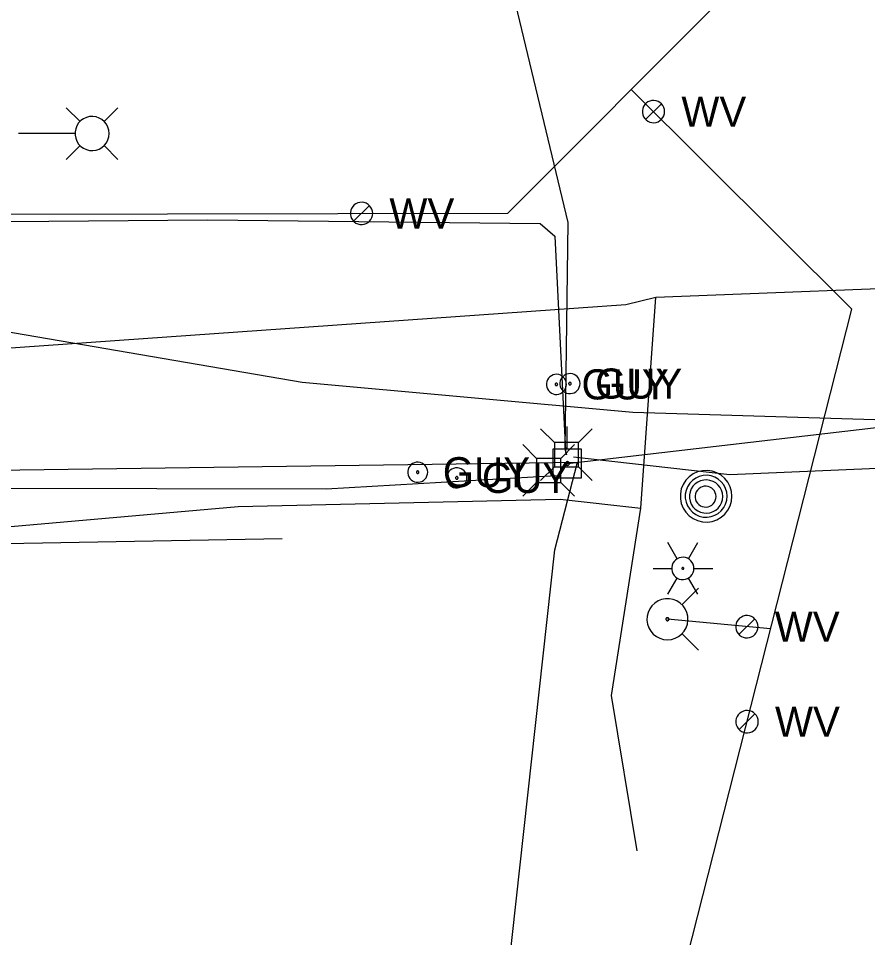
# Model space of a CAD drawing. Extents: x 596028 to 606371, y 330010 to 403088.
# Drawn here: x 603928.2 to 604036.7, y 402150.8 to 402268.2 of the extents above; entities that cross this region are included whole.
import ezdxf

# ---------------------------------------------------------------- set-up
doc = ezdxf.new("R2010")
doc.units = 0
for name, color, linetype in [('E_LTG', 7, 'Continuous'), ('E_UTL_E', 7, 'Continuous'), ('E_UTL_E_UG', 7, 'Continuous'), ('E_UTL_EGuyWire', 7, 'Continuous'), ('E_UTL_EPowerPole', 7, 'Continuous'), ('E_UTL_FO_UG_WINDSTREAM', 7, 'Continuous'), ('E_UTL_G_UG', 7, 'Continuous'), ('E_UTL_MH', 7, 'Continuous'), ('E_UTL_Overhead', 7, 'Continuous'), ('E_UTL_T', 7, 'Continuous'), ('E_UTL_T_UG', 7, 'Continuous'), ('E_UTL_W', 7, 'Continuous'), ('E_UTL_W_UG', 7, 'Continuous'), ('E_UTL_WHydrant', 7, 'Continuous')]:
    doc.layers.add(name, color=color, linetype=linetype)

msp = doc.modelspace()

# ---------------------------------------------------------------- linework, layer by layer
at = {"layer": 'E_LTG'}
for points in [[(603936.06, 402255.06), (603934.28, 402256.83)], [(603939.11, 402255.06), (603940.88, 402256.83)], [(603939.76, 402253.53), (603939.72, 402253.95), (603939.6, 402254.34), (603939.41, 402254.71), (603939.16, 402255.03), (603938.84, 402255.31), (603938.48, 402255.51), (603938.09, 402255.65), (603937.68, 402255.71), (603937.27, 402255.69), (603936.87, 402255.59), (603936.49, 402255.42), (603936.16, 402255.18), (603935.87, 402254.88), (603935.65, 402254.53), (603935.49, 402254.15), (603935.41, 402253.74), (603935.41, 402253.33), (603935.49, 402252.92), (603935.65, 402252.54), (603935.87, 402252.19), (603936.16, 402251.89), (603936.49, 402251.65), (603936.87, 402251.48), (603937.27, 402251.38), (603937.68, 402251.36), (603938.09, 402251.42), (603938.48, 402251.55), (603938.84, 402251.76), (603939.16, 402252.03), (603939.41, 402252.36), (603939.6, 402252.72), (603939.72, 402253.12), (603939.76, 402253.53)], [(603935.37, 402253.53), (603928.19, 402253.53)], [(603936.06, 402252.01), (603934.28, 402250.23)], [(603939.11, 402252.01), (603940.88, 402250.23)], [(604012.34, 402199.19), (604011.15, 402201.25)], [(604013.77, 402199.19), (604014.96, 402201.25)], [(604014.48, 402197.95), (604014.46, 402198.22), (604014.38, 402198.48), (604014.26, 402198.73), (604014.09, 402198.94), (604013.88, 402199.12), (604013.65, 402199.25), (604013.39, 402199.34), (604013.12, 402199.38), (604012.85, 402199.37), (604012.59, 402199.3), (604012.34, 402199.19), (604012.12, 402199.03), (604011.93, 402198.84), (604011.79, 402198.61), (604011.68, 402198.36), (604011.63, 402198.09), (604011.63, 402197.82), (604011.68, 402197.55), (604011.79, 402197.3), (604011.93, 402197.07), (604012.12, 402196.87), (604012.34, 402196.72), (604012.59, 402196.6), (604012.85, 402196.54), (604013.12, 402196.53), (604013.39, 402196.56), (604013.65, 402196.65), (604013.88, 402196.79), (604014.09, 402196.97), (604014.26, 402197.18), (604014.38, 402197.42), (604014.46, 402197.68), (604014.48, 402197.95)], [(604014.48, 402197.95), (604014.46, 402198.22), (604014.38, 402198.48), (604014.26, 402198.73), (604014.09, 402198.94), (604013.88, 402199.12), (604013.65, 402199.25), (604013.39, 402199.34), (604013.12, 402199.38), (604012.85, 402199.37), (604012.59, 402199.3), (604012.34, 402199.19), (604012.12, 402199.03), (604011.93, 402198.84), (604011.79, 402198.61), (604011.68, 402198.36), (604011.63, 402198.09), (604011.63, 402197.82), (604011.68, 402197.55), (604011.79, 402197.3), (604011.93, 402197.07), (604012.12, 402196.87), (604012.34, 402196.72), (604012.59, 402196.6), (604012.85, 402196.54), (604013.12, 402196.53), (604013.39, 402196.56), (604013.65, 402196.65), (604013.88, 402196.79), (604014.09, 402196.97), (604014.26, 402197.18), (604014.38, 402197.42), (604014.46, 402197.68), (604014.48, 402197.95)], [(604014.48, 402197.95), (604014.46, 402198.22), (604014.38, 402198.48), (604014.26, 402198.73), (604014.09, 402198.94), (604013.88, 402199.12), (604013.65, 402199.25), (604013.39, 402199.34), (604013.12, 402199.38), (604012.85, 402199.37), (604012.59, 402199.3), (604012.34, 402199.19), (604012.12, 402199.03), (604011.93, 402198.84), (604011.79, 402198.61), (604011.68, 402198.36), (604011.63, 402198.09), (604011.63, 402197.82), (604011.68, 402197.55), (604011.79, 402197.3), (604011.93, 402197.07), (604012.12, 402196.87), (604012.34, 402196.72), (604012.59, 402196.6), (604012.85, 402196.54), (604013.12, 402196.53), (604013.39, 402196.56), (604013.65, 402196.65), (604013.88, 402196.79), (604014.09, 402196.97), (604014.26, 402197.18), (604014.38, 402197.42), (604014.46, 402197.68), (604014.48, 402197.95)], [(604009.25, 402197.95), (604011.63, 402197.95)], [(604013.18, 402197.95), (604013.17, 402197.98), (604013.17, 402198), (604013.16, 402198.02), (604013.14, 402198.03), (604013.13, 402198.05), (604013.11, 402198.06), (604013.08, 402198.07), (604013.06, 402198.07), (604013.04, 402198.07), (604013.02, 402198.07), (604013, 402198.06), (604012.98, 402198.04), (604012.96, 402198.03), (604012.95, 402198.01), (604012.94, 402197.99), (604012.94, 402197.96), (604012.94, 402197.94), (604012.94, 402197.92), (604012.95, 402197.9), (604012.96, 402197.88), (604012.98, 402197.86), (604013, 402197.85), (604013.02, 402197.84), (604013.04, 402197.83), (604013.06, 402197.83), (604013.08, 402197.84), (604013.11, 402197.84), (604013.13, 402197.86), (604013.14, 402197.87), (604013.16, 402197.89), (604013.17, 402197.91), (604013.17, 402197.93), (604013.18, 402197.95)], [(604014.48, 402197.95), (604016.87, 402197.95)], [(604011.15, 402194.65), (604012.34, 402196.72)], [(604014.96, 402194.65), (604013.77, 402196.72)]]:
    msp.add_lwpolyline(points, dxfattribs=at)
at = {"layer": 'E_UTL_E'}
for points in [[(603996.64, 402214.03), (603994.89, 402215.79)], [(603999.74, 402214.03), (604001.49, 402215.79)], [(603999.74, 402214.03), (603996.64, 402214.03)], [(603996.64, 402214.03), (603996.64, 402210.94)], [(603999.74, 402210.94), (603999.74, 402214.03)], [(603996.64, 402210.94), (603994.89, 402209.19)], [(603996.64, 402210.94), (603999.74, 402210.94)], [(603999.74, 402210.94), (604001.49, 402209.19)]]:
    msp.add_lwpolyline(points, dxfattribs=at)
at = {"layer": 'E_UTL_E_UG'}
for points in [[(603998.19, 402212.49), (603998.04, 402213.24), (603998.41, 402242.14), (603977.85, 402327.9)], [(603999.09, 402212.22), (604019.08, 402209.95), (604051.75, 402211.37), (604057.96, 402212.61), (604067.62, 402236.49), (604081.28, 402261.18), (604102.19, 402264.6), (604121.36, 402263.16), (604121.77, 402262.53)], [(603926.98, 402242.27), (603952.34, 402242.51), (603994.81, 402242.05), (603996.72, 402240.4), (603998.05, 402213), (603998.19, 402212.49)]]:
    msp.add_lwpolyline(points, dxfattribs=at)
at = {"layer": 'E_UTL_EGuyWire'}
for points in [[(603998.19, 402221.47), (603998.17, 402221.72), (603998.1, 402221.95), (603997.99, 402222.17), (603997.83, 402222.36), (603997.65, 402222.52), (603997.44, 402222.64), (603997.21, 402222.72), (603996.97, 402222.76), (603996.72, 402222.74), (603996.49, 402222.69), (603996.26, 402222.58), (603996.07, 402222.44), (603995.9, 402222.27), (603995.77, 402222.06), (603995.67, 402221.84), (603995.63, 402221.6), (603995.63, 402221.35), (603995.67, 402221.11), (603995.77, 402220.89), (603995.9, 402220.68), (603996.07, 402220.5), (603996.26, 402220.36), (603996.49, 402220.26), (603996.72, 402220.2), (603996.97, 402220.19), (603997.21, 402220.23), (603997.44, 402220.31), (603997.65, 402220.43), (603997.83, 402220.59), (603997.99, 402220.78), (603998.1, 402221), (603998.17, 402221.23), (603998.19, 402221.47)], [(603999.92, 402221.57), (603999.89, 402221.82), (603999.82, 402222.05), (603999.71, 402222.27), (603999.56, 402222.46), (603999.38, 402222.62), (603999.17, 402222.74), (603998.94, 402222.82), (603998.69, 402222.85), (603998.45, 402222.84), (603998.21, 402222.79), (603997.99, 402222.68), (603997.79, 402222.54), (603997.62, 402222.37), (603997.49, 402222.16), (603997.4, 402221.93), (603997.36, 402221.69), (603997.36, 402221.45), (603997.4, 402221.21), (603997.49, 402220.98), (603997.62, 402220.78), (603997.79, 402220.6), (603997.99, 402220.46), (603998.21, 402220.36), (603998.45, 402220.3), (603998.69, 402220.29), (603998.94, 402220.33), (603999.17, 402220.41), (603999.38, 402220.53), (603999.56, 402220.69), (603999.71, 402220.88), (603999.82, 402221.1), (603999.89, 402221.33), (603999.92, 402221.57)], [(603997.07, 402221.47), (603997.06, 402221.5), (603997.05, 402221.53), (603997.04, 402221.56), (603997.02, 402221.58), (603997, 402221.6), (603996.97, 402221.62), (603996.94, 402221.63), (603996.91, 402221.63), (603996.88, 402221.63), (603996.85, 402221.63), (603996.83, 402221.61), (603996.8, 402221.59), (603996.78, 402221.57), (603996.76, 402221.55), (603996.75, 402221.52), (603996.75, 402221.49), (603996.75, 402221.46), (603996.75, 402221.43), (603996.76, 402221.4), (603996.78, 402221.37), (603996.8, 402221.35), (603996.83, 402221.33), (603996.85, 402221.32), (603996.88, 402221.31), (603996.91, 402221.31), (603996.94, 402221.32), (603996.97, 402221.33), (603997, 402221.34), (603997.02, 402221.36), (603997.04, 402221.39), (603997.05, 402221.41), (603997.06, 402221.44), (603997.07, 402221.47)], [(603998.79, 402221.57), (603998.79, 402221.6), (603998.78, 402221.63), (603998.77, 402221.66), (603998.75, 402221.68), (603998.73, 402221.7), (603998.7, 402221.72), (603998.67, 402221.73), (603998.64, 402221.73), (603998.61, 402221.73), (603998.58, 402221.72), (603998.55, 402221.71), (603998.53, 402221.69), (603998.51, 402221.67), (603998.49, 402221.65), (603998.48, 402221.62), (603998.47, 402221.59), (603998.47, 402221.56), (603998.48, 402221.53), (603998.49, 402221.5), (603998.51, 402221.47), (603998.53, 402221.45), (603998.55, 402221.43), (603998.58, 402221.42), (603998.61, 402221.41), (603998.64, 402221.41), (603998.67, 402221.42), (603998.7, 402221.43), (603998.73, 402221.44), (603998.75, 402221.46), (603998.77, 402221.49), (603998.78, 402221.51), (603998.79, 402221.54), (603998.79, 402221.57)], [(603980.47, 402210.25), (603980.44, 402210.49), (603980.37, 402210.72), (603980.26, 402210.94), (603980.11, 402211.13), (603979.93, 402211.29), (603979.72, 402211.41), (603979.49, 402211.49), (603979.24, 402211.53), (603979, 402211.52), (603978.76, 402211.46), (603978.54, 402211.36), (603978.34, 402211.22), (603978.17, 402211.04), (603978.04, 402210.83), (603977.95, 402210.61), (603977.91, 402210.37), (603977.91, 402210.12), (603977.95, 402209.89), (603978.04, 402209.66), (603978.17, 402209.45), (603978.34, 402209.28), (603978.54, 402209.14), (603978.76, 402209.03), (603979, 402208.98), (603979.24, 402208.96), (603979.49, 402209), (603979.72, 402209.08), (603979.93, 402209.2), (603980.11, 402209.36), (603980.26, 402209.55), (603980.37, 402209.77), (603980.44, 402210), (603980.47, 402210.25)], [(603985.47, 402209.52), (603985.45, 402209.77), (603985.38, 402210), (603985.27, 402210.22), (603985.11, 402210.41), (603984.93, 402210.57), (603984.72, 402210.69), (603984.49, 402210.77), (603984.25, 402210.8), (603984, 402210.79), (603983.77, 402210.74), (603983.54, 402210.63), (603983.35, 402210.49), (603983.18, 402210.32), (603983.05, 402210.11), (603982.95, 402209.88), (603982.91, 402209.64), (603982.91, 402209.4), (603982.95, 402209.16), (603983.05, 402208.93), (603983.18, 402208.73), (603983.35, 402208.55), (603983.54, 402208.41), (603983.77, 402208.31), (603984, 402208.25), (603984.25, 402208.24), (603984.49, 402208.28), (603984.72, 402208.36), (603984.93, 402208.48), (603985.11, 402208.64), (603985.27, 402208.83), (603985.38, 402209.05), (603985.45, 402209.28), (603985.47, 402209.52)], [(603979.34, 402210.25), (603979.34, 402210.28), (603979.33, 402210.31), (603979.32, 402210.33), (603979.3, 402210.36), (603979.28, 402210.38), (603979.25, 402210.39), (603979.22, 402210.4), (603979.19, 402210.41), (603979.16, 402210.41), (603979.13, 402210.4), (603979.1, 402210.39), (603979.08, 402210.37), (603979.06, 402210.35), (603979.04, 402210.32), (603979.03, 402210.29), (603979.02, 402210.26), (603979.02, 402210.23), (603979.03, 402210.2), (603979.04, 402210.17), (603979.06, 402210.15), (603979.08, 402210.13), (603979.1, 402210.11), (603979.13, 402210.09), (603979.16, 402210.09), (603979.19, 402210.09), (603979.22, 402210.09), (603979.25, 402210.1), (603979.28, 402210.12), (603979.3, 402210.14), (603979.32, 402210.16), (603979.33, 402210.19), (603979.34, 402210.22), (603979.34, 402210.25)], [(603984.35, 402209.52), (603984.34, 402209.55), (603984.33, 402209.58), (603984.32, 402209.61), (603984.3, 402209.63), (603984.28, 402209.65), (603984.25, 402209.67), (603984.22, 402209.68), (603984.19, 402209.68), (603984.16, 402209.68), (603984.13, 402209.67), (603984.11, 402209.66), (603984.08, 402209.64), (603984.06, 402209.62), (603984.04, 402209.6), (603984.03, 402209.57), (603984.03, 402209.54), (603984.03, 402209.51), (603984.03, 402209.48), (603984.04, 402209.45), (603984.06, 402209.42), (603984.08, 402209.4), (603984.11, 402209.38), (603984.13, 402209.37), (603984.16, 402209.36), (603984.19, 402209.36), (603984.22, 402209.37), (603984.25, 402209.38), (603984.28, 402209.39), (603984.3, 402209.41), (603984.32, 402209.44), (603984.33, 402209.46), (603984.34, 402209.49), (603984.35, 402209.52)]]:
    msp.add_lwpolyline(points, dxfattribs=at)
at = {"layer": 'E_UTL_EPowerPole'}
for points in [[(603998.29, 402213.2), (603998.29, 402216.11)], [(604000.13, 402213.2), (603996.45, 402213.2)], [(603996.45, 402213.2), (603996.45, 402209.51)], [(604000.13, 402209.51), (604000.13, 402213.2)], [(603998.56, 402211.36), (603998.56, 402211.4), (603998.54, 402211.45), (603998.52, 402211.49), (603998.5, 402211.52), (603998.46, 402211.55), (603998.42, 402211.58), (603998.38, 402211.59), (603998.33, 402211.6), (603998.29, 402211.6), (603998.25, 402211.58), (603998.2, 402211.57), (603998.17, 402211.54), (603998.14, 402211.51), (603998.11, 402211.47), (603998.09, 402211.43), (603998.09, 402211.38), (603998.09, 402211.34), (603998.09, 402211.29), (603998.11, 402211.25), (603998.14, 402211.21), (603998.17, 402211.18), (603998.2, 402211.15), (603998.25, 402211.13), (603998.29, 402211.12), (603998.33, 402211.12), (603998.38, 402211.13), (603998.42, 402211.14), (603998.46, 402211.17), (603998.5, 402211.19), (603998.52, 402211.23), (603998.54, 402211.27), (603998.56, 402211.31), (603998.56, 402211.36)], [(603996.45, 402209.51), (604000.13, 402209.51)]]:
    msp.add_lwpolyline(points, dxfattribs=at)
at = {"layer": 'E_UTL_FO_UG_WINDSTREAM'}
msp.add_lwpolyline([(603123.19, 402101.18), (603211.79, 402095.42), (603415.99, 402083.83), (603505.04, 402078.54), (603540.78, 402080.14), (603566.85, 402078.78), (603633.44, 402077.08), (603648.03, 402076.25), (603678.5, 402076.34), (603698.91, 402114.97), (603724.6, 402166.78), (603743.59, 402200.32), (603755.49, 402199.76), (603756.96, 402199.77), (603775.37, 402199.12), (603835.86, 402204.97), (603902.54, 402208.26), (603967.49, 402208.13), (603996.87, 402209.83)], dxfattribs=at)
at = {"layer": 'E_UTL_G_UG'}
for points in [[(603456.03, 402152.72), (603556.06, 402158.85), (603581.95, 402196.09), (603638.47, 402215.65), (603714.96, 402212.15), (603739.63, 402214.02), (603826.21, 402219.01), (604005.79, 402231.69), (604009.6, 402232.61), (604051.23, 402234.23), (604056.74, 402239.65), (604055.87, 402270.22), (604059.25, 402270.66), (604060.53, 402270.47), (604094.86, 402270.63), (604124.42, 402271.52), (604151.37, 402273.37)], [(604007.23, 402161.85), (604003.95, 402181.71), (604007.68, 402205.65), (604009.59, 402232.62)], [(603757.61, 402173.74), (603806.69, 402188.11), (603876.31, 402198.83), (603956.26, 402205.85), (603997.37, 402206.81), (604007.68, 402205.65)]]:
    msp.add_lwpolyline(points, dxfattribs=at)
at = {"layer": 'E_UTL_MH'}
for points in [[(604019.33, 402207.18), (604019.27, 402207.8), (604019.09, 402208.4), (604018.81, 402208.96), (604018.42, 402209.45), (604017.94, 402209.86), (604017.4, 402210.18), (604016.81, 402210.38), (604016.19, 402210.47), (604015.56, 402210.44), (604014.95, 402210.3), (604014.38, 402210.03), (604013.87, 402209.67), (604013.44, 402209.22), (604013.1, 402208.69), (604012.86, 402208.11), (604012.74, 402207.49), (604012.74, 402206.86), (604012.86, 402206.25), (604013.1, 402205.66), (604013.44, 402205.14), (604013.87, 402204.68), (604014.38, 402204.32), (604014.95, 402204.06), (604015.56, 402203.91), (604016.19, 402203.88), (604016.81, 402203.97), (604017.4, 402204.17), (604017.94, 402204.49), (604018.42, 402204.9), (604018.81, 402205.39), (604019.09, 402205.95), (604019.27, 402206.55), (604019.33, 402207.18)], [(604018.71, 402207.17), (604018.67, 402207.68), (604018.52, 402208.17), (604018.29, 402208.62), (604017.97, 402209.02), (604017.59, 402209.35), (604017.15, 402209.61), (604016.67, 402209.77), (604016.16, 402209.85), (604015.66, 402209.82), (604015.16, 402209.7), (604014.7, 402209.49), (604014.28, 402209.2), (604013.93, 402208.83), (604013.66, 402208.4), (604013.47, 402207.93), (604013.37, 402207.43), (604013.37, 402206.92), (604013.47, 402206.42), (604013.66, 402205.95), (604013.93, 402205.52), (604014.28, 402205.15), (604014.7, 402204.85), (604015.16, 402204.64), (604015.66, 402204.52), (604016.16, 402204.5), (604016.67, 402204.57), (604017.15, 402204.74), (604017.59, 402204.99), (604017.97, 402205.33), (604018.29, 402205.73), (604018.52, 402206.18), (604018.67, 402206.67), (604018.71, 402207.17)], [(604018.15, 402207.14), (604018.11, 402207.55), (604018, 402207.94), (604017.81, 402208.29), (604017.56, 402208.61), (604017.26, 402208.88), (604016.91, 402209.08), (604016.52, 402209.21), (604016.12, 402209.27), (604015.72, 402209.25), (604015.33, 402209.16), (604014.96, 402208.99), (604014.63, 402208.75), (604014.35, 402208.46), (604014.13, 402208.12), (604013.98, 402207.74), (604013.9, 402207.35), (604013.9, 402206.94), (604013.98, 402206.54), (604014.13, 402206.17), (604014.35, 402205.83), (604014.63, 402205.53), (604014.96, 402205.3), (604015.33, 402205.13), (604015.72, 402205.04), (604016.12, 402205.02), (604016.52, 402205.07), (604016.91, 402205.21), (604017.26, 402205.41), (604017.56, 402205.67), (604017.81, 402205.99), (604018, 402206.35), (604018.11, 402206.74), (604018.15, 402207.14)], [(604017.3, 402207.13), (604017.27, 402207.38), (604017.2, 402207.62), (604017.08, 402207.85), (604016.93, 402208.05), (604016.74, 402208.21), (604016.52, 402208.34), (604016.28, 402208.42), (604016.03, 402208.46), (604015.77, 402208.45), (604015.53, 402208.39), (604015.3, 402208.28), (604015.09, 402208.13), (604014.92, 402207.95), (604014.78, 402207.74), (604014.69, 402207.5), (604014.64, 402207.25), (604014.64, 402207), (604014.69, 402206.75), (604014.78, 402206.52), (604014.92, 402206.3), (604015.09, 402206.12), (604015.3, 402205.97), (604015.53, 402205.87), (604015.77, 402205.81), (604016.03, 402205.8), (604016.28, 402205.83), (604016.52, 402205.92), (604016.74, 402206.04), (604016.93, 402206.21), (604017.08, 402206.41), (604017.2, 402206.63), (604017.27, 402206.88), (604017.3, 402207.13)]]:
    msp.add_lwpolyline(points, dxfattribs=at)
at = {"layer": 'E_UTL_Overhead'}
for points in [[(603998.32, 402211.36), (604136.76, 402227.49)], [(603803.77, 402209.14), (603814.78, 402209.56), (603829.19, 402209.2), (603999.58, 402211.52)], [(603985.34, 402096.99), (603996.71, 402200.32), (603999.58, 402211.52)]]:
    msp.add_lwpolyline(points, dxfattribs=at)
at = {"layer": 'E_UTL_T'}
for points in [[(603994.35, 402212.02), (603992.6, 402213.78)], [(603997.45, 402212.02), (603999.2, 402213.78)], [(603997.45, 402212.02), (603994.35, 402212.02)], [(603994.35, 402212.02), (603994.35, 402208.93)], [(603997.45, 402208.93), (603997.45, 402212.02)], [(603994.35, 402208.93), (603992.6, 402207.18)], [(603994.35, 402208.93), (603997.45, 402208.93)], [(603997.45, 402208.93), (603999.2, 402207.18)]]:
    msp.add_lwpolyline(points, dxfattribs=at)
at = {"layer": 'E_UTL_T_UG'}
for points in [[(603702.31, 402195.47), (603732.65, 402210.59), (603754.48, 402218.42), (603826.14, 402225.56), (603836.25, 402228.11), (603847.69, 402228.45), (603873.62, 402231.52), (603914.23, 402230.34), (603964.42, 402221.75), (604006.65, 402217.91), (604060.08, 402216.32), (604080.62, 402213.94), (604123.47, 402219.36), (604134.88, 402217.64), (604143.15, 402219.63)], [(603341.47, 400916.43), (603378.67, 401361.14), (603702.42, 402087.71), (603773.35, 402198.36), (603961.85, 402201.76)]]:
    msp.add_lwpolyline(points, dxfattribs=at)
at = {"layer": 'E_UTL_W'}
for points in [[(604010.73, 402256.34), (604010.71, 402256.61), (604010.63, 402256.87), (604010.51, 402257.11), (604010.34, 402257.32), (604010.13, 402257.5), (604009.9, 402257.63), (604009.64, 402257.72), (604009.37, 402257.76), (604009.1, 402257.75), (604008.84, 402257.68), (604008.59, 402257.57), (604008.37, 402257.41), (604008.19, 402257.22), (604008.04, 402256.99), (604007.94, 402256.74), (604007.89, 402256.47), (604007.89, 402256.2), (604007.94, 402255.93), (604008.04, 402255.68), (604008.19, 402255.46), (604008.37, 402255.26), (604008.59, 402255.1), (604008.84, 402254.99), (604009.1, 402254.93), (604009.37, 402254.91), (604009.64, 402254.95), (604009.9, 402255.04), (604010.13, 402255.18), (604010.34, 402255.35), (604010.51, 402255.57), (604010.63, 402255.81), (604010.71, 402256.07), (604010.73, 402256.34)], [(604008.3, 402255.33), (604010.31, 402257.34)], [(603973.44, 402243.32), (603973.41, 402243.59), (603973.33, 402243.85), (603973.21, 402244.09), (603973.04, 402244.3), (603972.84, 402244.48), (603972.6, 402244.62), (603972.35, 402244.7), (603972.08, 402244.74), (603971.81, 402244.73), (603971.54, 402244.67), (603971.3, 402244.55), (603971.08, 402244.4), (603970.89, 402244.2), (603970.74, 402243.97), (603970.64, 402243.72), (603970.59, 402243.45), (603970.59, 402243.18), (603970.64, 402242.92), (603970.74, 402242.67), (603970.89, 402242.44), (603971.08, 402242.24), (603971.3, 402242.08), (603971.54, 402241.97), (603971.81, 402241.91), (603972.08, 402241.89), (603972.35, 402241.93), (603972.6, 402242.02), (603972.84, 402242.16), (603973.04, 402242.33), (603973.21, 402242.55), (603973.33, 402242.79), (603973.41, 402243.05), (603973.44, 402243.32)], [(603971, 402242.31), (603973.02, 402244.33)], [(604022.66, 402190.51), (604022.64, 402190.78), (604022.56, 402191.04), (604022.44, 402191.28), (604022.27, 402191.49), (604022.07, 402191.67), (604021.83, 402191.8), (604021.57, 402191.89), (604021.31, 402191.93), (604021.04, 402191.92), (604020.77, 402191.86), (604020.53, 402191.74), (604020.3, 402191.59), (604020.12, 402191.39), (604019.97, 402191.16), (604019.87, 402190.91), (604019.82, 402190.64), (604019.82, 402190.37), (604019.87, 402190.11), (604019.97, 402189.85), (604020.12, 402189.63), (604020.3, 402189.43), (604020.53, 402189.27), (604020.77, 402189.16), (604021.04, 402189.1), (604021.31, 402189.08), (604021.57, 402189.12), (604021.83, 402189.21), (604022.07, 402189.35), (604022.27, 402189.52), (604022.44, 402189.74), (604022.56, 402189.98), (604022.64, 402190.24), (604022.66, 402190.51)], [(604020.23, 402189.5), (604022.25, 402191.52)], [(604022.69, 402178.37), (604022.66, 402178.64), (604022.58, 402178.9), (604022.46, 402179.14), (604022.29, 402179.35), (604022.09, 402179.53), (604021.85, 402179.66), (604021.6, 402179.75), (604021.33, 402179.79), (604021.06, 402179.78), (604020.79, 402179.71), (604020.55, 402179.6), (604020.33, 402179.44), (604020.14, 402179.25), (604019.99, 402179.02), (604019.89, 402178.77), (604019.84, 402178.5), (604019.84, 402178.23), (604019.89, 402177.97), (604019.99, 402177.71), (604020.14, 402177.49), (604020.33, 402177.29), (604020.55, 402177.13), (604020.79, 402177.02), (604021.06, 402176.96), (604021.33, 402176.94), (604021.6, 402176.98), (604021.85, 402177.07), (604022.09, 402177.21), (604022.29, 402177.38), (604022.46, 402177.6), (604022.58, 402177.84), (604022.66, 402178.1), (604022.69, 402178.37)], [(604020.25, 402177.36), (604022.27, 402179.37)]]:
    msp.add_lwpolyline(points, dxfattribs=at)
at = {"layer": 'E_UTL_W_UG'}
for p, q in [((603990.72, 402243.35), (604031.03, 402283.8)), ((604006.47, 402259.16), (604034.65, 402231.09)), ((603555.71, 402242.59), (603990.72, 402243.35)), ((604000.59, 402096.96), (604034.65, 402231.09))]:
    msp.add_line(p, q, dxfattribs=at)
msp.add_lwpolyline([(604024.27, 402190.22), (604011.09, 402191.46)], dxfattribs=at)
at = {"layer": 'E_UTL_WHydrant'}
for points in [[(604012.93, 402193.3), (604015.07, 402195.44)], [(604011.09, 402188.84), (604011.59, 402188.89), (604012.07, 402189.03), (604012.51, 402189.26), (604012.9, 402189.57), (604013.23, 402189.94), (604013.48, 402190.38), (604013.64, 402190.85), (604013.71, 402191.34), (604013.69, 402191.84), (604013.57, 402192.32), (604013.36, 402192.78), (604013.08, 402193.18), (604012.71, 402193.53), (604012.3, 402193.8), (604011.83, 402193.98), (604011.34, 402194.08), (604010.84, 402194.08), (604010.35, 402193.98), (604009.89, 402193.8), (604009.47, 402193.53), (604009.11, 402193.18), (604008.82, 402192.78), (604008.61, 402192.32), (604008.5, 402191.84), (604008.47, 402191.34), (604008.54, 402190.85), (604008.71, 402190.38), (604008.96, 402189.94), (604009.28, 402189.57), (604009.68, 402189.26), (604010.12, 402189.03), (604010.6, 402188.89), (604011.09, 402188.84)], [(604011.09, 402191.26), (604011.13, 402191.27), (604011.17, 402191.28), (604011.2, 402191.3), (604011.23, 402191.32), (604011.26, 402191.35), (604011.28, 402191.38), (604011.29, 402191.42), (604011.29, 402191.46), (604011.29, 402191.49), (604011.28, 402191.53), (604011.27, 402191.57), (604011.24, 402191.6), (604011.22, 402191.62), (604011.19, 402191.64), (604011.15, 402191.66), (604011.11, 402191.66), (604011.07, 402191.66), (604011.04, 402191.66), (604011, 402191.64), (604010.97, 402191.62), (604010.94, 402191.6), (604010.92, 402191.57), (604010.9, 402191.53), (604010.89, 402191.49), (604010.89, 402191.46), (604010.9, 402191.42), (604010.91, 402191.38), (604010.93, 402191.35), (604010.95, 402191.32), (604010.98, 402191.3), (604011.02, 402191.28), (604011.06, 402191.27), (604011.09, 402191.26)], [(604012.93, 402189.63), (604015.07, 402187.49)]]:
    msp.add_lwpolyline(points, dxfattribs=at)

# ---------------------------------------------------------------- texts
at = {"layer": 'E_UTL_EGuyWire'}
for p in [(604001.84, 402219.65), (604000.11, 402219.55), (603982.39, 402208.32), (603987.39, 402207.6)]:
    msp.add_text('GUY', height=3.85, dxfattribs=at).set_placement(p)
at = {"layer": 'E_UTL_W'}
for p in [(604012.87, 402254.41), (603975.57, 402241.39), (604024.8, 402188.58), (604024.83, 402176.44)]:
    msp.add_text('WV', height=3.85, dxfattribs=at).set_placement(p)

doc.saveas('drawing.dxf')
